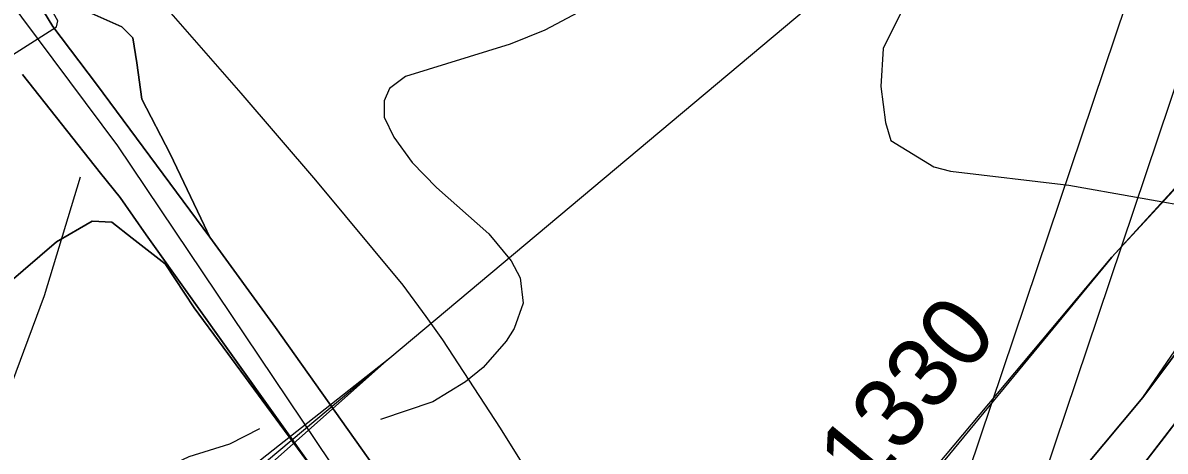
# Model space of a CAD drawing. Extents: x -662620 to -656370, y -1067090 to -1062990.
# Drawn here: x -658058.1 to -657749.1, y -1064286.8 to -1064170.9 of the extents above; entities that cross this region are included whole.
import ezdxf

# ---------------------------------------------------------------- set-up
doc = ezdxf.new("R2010")
doc.units = 0
for name, color, linetype in [('ELEK__VEDENÍ_VVN_-_NADZEMNÍ', 7, 'Continuous'), ('ORNÁ_PŮDA_-_STÁVAJÍCÍ', 7, 'Continuous'), ('OSTATNÍ_PLOCHA_-_STÁVAJÍCÍ', 7, 'Continuous'), ('PLYNOVOD_-_VTL', 7, 'Continuous'), ('Popis_-_Regionální_biokoridor_-_navržený', 7, 'Continuous'), ('Regionální_biokoridor_-_navržený', 7, 'Continuous'), ('SILNICE_II__TŘÍDY_A_III__TŘÍDY', 7, 'Continuous'), ('TRVALÝ_TRÁVNÍ_POROST_-_NAVRŽENÝ', 7, 'Continuous'), ('VODNÍ_PLOCHA_-_STÁVAJÍCÍ', 7, 'Continuous'), ('VODNÍ_TOK', 7, 'Continuous'), ('VRSTEVNICE_ZDŮRAZNĚNÁ', 7, 'Continuous'), ('VRSTEVNICE_ZÁKLADNÍ', 7, 'Continuous')]:
    doc.layers.add(name, color=color, linetype=linetype)

msp = doc.modelspace()

# ---------------------------------------------------------------- linework, layer by layer
at = {"layer": 'ELEK__VEDENÍ_VVN_-_NADZEMNÍ'}
for points in [[(-657501.18, -1063397.76), (-657575.37, -1063617.98), (-657646.41, -1063829.16), (-657705.66, -1064005.12), (-657777.71, -1064219.22), (-657851.64, -1064438.97), (-657928.77, -1064667.77)], [(-657958.87, -1064261.58), (-657769.87, -1064102.93), (-657691.74, -1063870.37), (-657620.56, -1063659.3), (-657545.8, -1063436.8)], [(-657638.56, -1063868.03), (-657695.93, -1064038.24), (-657767.3, -1064250.36), (-657840.13, -1064466.79), (-657909.7, -1064673.51)], [(-658238.99, -1064486.08), (-658170.95, -1064428.79), (-657958.87, -1064261.58)], [(-658228.09, -1064487.02), (-658165.82, -1064434.87), (-657958.87, -1064261.58)], [(-658216.97, -1064487.98), (-658160.59, -1064440.97), (-657958.87, -1064261.58)]]:
    msp.add_lwpolyline(points, dxfattribs=at)
at = {"layer": 'ORNÁ_PŮDA_-_STÁVAJÍCÍ'}
for p, q in [((-658031.36, -1064171.96), (-658042.69, -1064166.9)), ((-658028.33, -1064174.93), (-658031.36, -1064171.96)), ((-658027.26, -1064181.72), (-658028.33, -1064174.93)), ((-658025.95, -1064191.53), (-658027.26, -1064181.72)), ((-658018.25, -1064206.31), (-658025.95, -1064191.53)), ((-658009.06, -1064225.61), (-658018.25, -1064206.31)), ((-658048.99, -1064230.14), (-658039.34, -1064224.59)), ((-658039.34, -1064224.59), (-658034.05, -1064224.8)), ((-658034.05, -1064224.8), (-658028.53, -1064229.16)), ((-658007.5, -1064228.9), (-658009.06, -1064225.61)), ((-658028.53, -1064229.16), (-658019.62, -1064236.07)), ((-657989.8, -1064253.3), (-658007.5, -1064228.9)), ((-658062.54, -1064241.81), (-658048.99, -1064230.14)), ((-658019.62, -1064236.07), (-658011.75, -1064248.05)), ((-658011.75, -1064248.05), (-658003.91, -1064258.68)), ((-657961.2, -1064293.7), (-657989.8, -1064253.3)), ((-657740.2, -1064252.23), (-657755.14, -1064272.3)), ((-658003.91, -1064258.68), (-657995.64, -1064269.9)), ((-657995.64, -1064269.9), (-657979.08, -1064292.49)), ((-657755.14, -1064272.3), (-657771.15, -1064291.5))]:
    msp.add_line(p, q, dxfattribs=at)
for points in [[(-657740.2, -1064252.23), (-657755.14, -1064272.3), (-657771.15, -1064291.5), (-657778.64, -1064299.77), (-657788.71, -1064311.4), (-657858.53, -1064393.18), (-657875.79, -1064416.81), (-657877.08, -1064418.58), (-657878.85, -1064420.99), (-657878.85, -1064421), (-657878.85, -1064421.01), (-657894.6, -1064394.8), (-657942.7, -1064320), (-657961.2, -1064293.7), (-657989.8, -1064253.3), (-658007.5, -1064228.9), (-658009.06, -1064225.61), (-658018.25, -1064206.31), (-658025.95, -1064191.53), (-658027.26, -1064181.72), (-658028.33, -1064174.93), (-658031.36, -1064171.96), (-658042.69, -1064166.9)], [(-658062.54, -1064241.81), (-658048.99, -1064230.14), (-658039.34, -1064224.59), (-658034.05, -1064224.8), (-658028.53, -1064229.16), (-658019.62, -1064236.07), (-658011.75, -1064248.05), (-658003.91, -1064258.68), (-657995.64, -1064269.9), (-657979.08, -1064292.49)]]:
    msp.add_lwpolyline(points, dxfattribs=at)
at = {"layer": 'OSTATNÍ_PLOCHA_-_STÁVAJÍCÍ'}
for p, q in [((-658055.1, -1064163.5), (-658050.03, -1064171.87)), ((-658050.03, -1064171.87), (-658055.1, -1064163.5)), ((-658050.03, -1064171.87), (-658055.1, -1064163.5)), ((-658042.69, -1064166.9), (-658031.36, -1064171.96)), ((-658042.69, -1064166.9), (-658031.36, -1064171.96)), ((-658050.03, -1064171.87), (-658038.2, -1064187.5)), ((-658038.2, -1064187.5), (-658050.03, -1064171.87)), ((-658038.2, -1064187.5), (-658050.03, -1064171.87)), ((-658031.36, -1064171.96), (-658028.33, -1064174.93)), ((-658031.36, -1064171.96), (-658028.33, -1064174.93)), ((-658028.33, -1064174.93), (-658027.26, -1064181.72)), ((-658028.33, -1064174.93), (-658027.26, -1064181.72)), ((-658027.26, -1064181.72), (-658025.95, -1064191.53)), ((-658027.26, -1064181.72), (-658025.95, -1064191.53)), ((-658037.12, -1064211.53), (-658058.25, -1064184.89)), ((-658058.25, -1064184.89), (-658037.12, -1064211.53)), ((-658058.25, -1064184.89), (-658037.12, -1064211.53)), ((-658038.2, -1064187.5), (-658007.5, -1064228.9)), ((-658007.5, -1064228.9), (-658038.2, -1064187.5)), ((-658007.5, -1064228.9), (-658038.2, -1064187.5)), ((-658025.95, -1064191.53), (-658018.25, -1064206.31)), ((-658025.95, -1064191.53), (-658018.25, -1064206.31)), ((-658018.25, -1064206.31), (-658009.06, -1064225.61)), ((-658018.25, -1064206.31), (-658009.06, -1064225.61)), ((-658031.84, -1064218.19), (-658037.12, -1064211.53)), ((-658037.12, -1064211.53), (-658031.84, -1064218.19)), ((-658037.12, -1064211.53), (-658031.84, -1064218.19)), ((-658024.75, -1064228.23), (-658031.84, -1064218.19)), ((-658031.84, -1064218.19), (-658024.75, -1064228.23)), ((-658031.84, -1064218.19), (-658024.75, -1064228.23)), ((-658039.34, -1064224.59), (-658048.99, -1064230.14)), ((-658039.34, -1064224.59), (-658048.99, -1064230.14)), ((-658034.05, -1064224.8), (-658039.34, -1064224.59)), ((-658034.05, -1064224.8), (-658039.34, -1064224.59)), ((-658028.53, -1064229.16), (-658034.05, -1064224.8)), ((-658028.53, -1064229.16), (-658034.05, -1064224.8)), ((-658009.06, -1064225.61), (-658007.5, -1064228.9)), ((-658009.06, -1064225.61), (-658007.5, -1064228.9)), ((-658019.62, -1064236.07), (-658028.53, -1064229.16)), ((-658019.62, -1064236.07), (-658028.53, -1064229.16)), ((-657967.39, -1064308.71), (-658024.75, -1064228.23)), ((-658024.75, -1064228.23), (-657967.39, -1064308.71)), ((-658024.75, -1064228.23), (-657967.39, -1064308.71)), ((-658007.5, -1064228.9), (-657989.8, -1064253.3)), ((-658048.99, -1064230.14), (-658062.54, -1064241.81)), ((-658048.99, -1064230.14), (-658062.54, -1064241.81)), ((-658011.75, -1064248.05), (-658019.62, -1064236.07)), ((-658011.75, -1064248.05), (-658019.62, -1064236.07)), ((-658003.91, -1064258.68), (-658011.75, -1064248.05)), ((-658003.91, -1064258.68), (-658011.75, -1064248.05)), ((-657989.8, -1064253.3), (-657961.2, -1064293.7)), ((-657995.64, -1064269.9), (-658003.91, -1064258.68)), ((-657995.64, -1064269.9), (-658003.91, -1064258.68)), ((-657979.08, -1064292.49), (-657995.64, -1064269.9)), ((-657979.08, -1064292.49), (-657995.64, -1064269.9)), ((-657754.6, -1064289.86), (-657737.22, -1064267.25)), ((-657754.6, -1064289.86), (-657737.22, -1064267.25))]:
    msp.add_line(p, q, dxfattribs=at)
msp.add_lwpolyline([(-658020.73, -1064114.73), (-658034.44, -1064128.41), (-658043.25, -1064134.71), (-658046.66, -1064138.57), (-658051.24, -1064145.25), (-658052.18, -1064150.27), (-658042.69, -1064166.9), (-658031.36, -1064171.96), (-658028.33, -1064174.93), (-658027.26, -1064181.72), (-658025.95, -1064191.53), (-658018.25, -1064206.31), (-658009.06, -1064225.61), (-658007.5, -1064228.9), (-658038.2, -1064187.5), (-658050.03, -1064171.87), (-658055.1, -1064163.5), (-658057.6, -1064158), (-658058, -1064151.1), (-658055.6, -1064141.8), (-658052.8, -1064138.1), (-658047.58, -1064133.98), (-658036.4, -1064125.6)], close=True, dxfattribs=at)
msp.add_lwpolyline([(-658020.73, -1064114.73), (-658034.44, -1064128.41), (-658043.25, -1064134.71), (-658046.66, -1064138.57), (-658051.24, -1064145.25), (-658052.18, -1064150.27), (-658042.69, -1064166.9), (-658031.36, -1064171.96), (-658028.33, -1064174.93), (-658027.26, -1064181.72), (-658025.95, -1064191.53), (-658018.25, -1064206.31), (-658009.06, -1064225.61), (-658007.5, -1064228.9), (-658038.2, -1064187.5), (-658050.03, -1064171.87), (-658055.1, -1064163.5), (-658057.6, -1064158), (-658058, -1064151.1), (-658055.6, -1064141.8), (-658052.8, -1064138.1), (-658047.58, -1064133.98), (-658036.4, -1064125.6)], close=True, dxfattribs=at)
for points in [[(-658079.5, -1064166), (-658052.8, -1064138.1), (-658055.6, -1064141.8), (-658058, -1064151.1), (-658057.6, -1064158), (-658055.1, -1064163.5), (-658050.03, -1064171.87), (-658038.2, -1064187.5), (-658007.5, -1064228.9), (-657989.8, -1064253.3), (-657961.2, -1064293.7), (-657942.7, -1064320), (-657894.6, -1064394.8), (-657878.85, -1064421.01), (-657890.37, -1064430.33), (-657905.95, -1064408.7), (-657946.47, -1064341.33), (-657967.39, -1064308.71), (-658024.75, -1064228.23), (-658031.84, -1064218.19), (-658037.12, -1064211.53), (-658058.25, -1064184.89)], [(-658058.25, -1064184.89), (-658037.12, -1064211.53), (-658031.84, -1064218.19), (-658024.75, -1064228.23), (-657967.39, -1064308.71), (-657946.47, -1064341.33), (-657905.95, -1064408.7), (-657931.33, -1064366.5), (-657933.32, -1064363.41), (-657946.49, -1064341.35), (-657958.48, -1064324.59), (-657967.41, -1064308.73), (-657979.08, -1064292.49), (-657995.64, -1064269.9), (-658003.91, -1064258.68), (-658011.75, -1064248.05), (-658019.62, -1064236.07), (-658028.53, -1064229.16), (-658034.05, -1064224.8), (-658039.34, -1064224.59), (-658048.99, -1064230.14), (-658062.54, -1064241.81)], [(-658058.25, -1064184.89), (-658037.12, -1064211.53), (-658031.84, -1064218.19), (-658024.75, -1064228.23), (-657967.39, -1064308.71), (-657946.47, -1064341.33), (-657905.95, -1064408.7), (-657931.33, -1064366.5), (-657933.32, -1064363.41), (-657946.49, -1064341.35), (-657958.48, -1064324.59), (-657967.41, -1064308.73), (-657979.08, -1064292.49), (-657995.64, -1064269.9), (-658003.91, -1064258.68), (-658011.75, -1064248.05), (-658019.62, -1064236.07), (-658028.53, -1064229.16), (-658034.05, -1064224.8), (-658039.34, -1064224.59), (-658048.99, -1064230.14), (-658062.54, -1064241.81)], [(-657742.18, -1064287.21), (-657792.23, -1064346.79), (-657824.91, -1064383.94), (-657845.94, -1064409.75), (-657848.91, -1064414.39), (-657850.07, -1064418.38), (-657850.29, -1064424.74), (-657848.03, -1064435.99), (-657845.73, -1064445.51), (-657845.28, -1064467.47), (-657831.11, -1064490.69), (-657853.88, -1064453.56), (-657871.97, -1064429.55), (-657867.84, -1064428.39), (-657858.67, -1064419.71), (-657843.86, -1064400.53), (-657820.84, -1064371.12), (-657798.26, -1064341.22), (-657779.8, -1064317.89), (-657754.6, -1064289.86), (-657737.22, -1064267.25)], [(-657742.18, -1064287.21), (-657792.23, -1064346.79), (-657824.91, -1064383.94), (-657845.94, -1064409.75), (-657848.91, -1064414.39), (-657850.07, -1064418.38), (-657850.29, -1064424.74), (-657848.03, -1064435.99), (-657845.73, -1064445.51), (-657845.28, -1064467.47), (-657831.11, -1064490.69), (-657853.88, -1064453.56), (-657871.97, -1064429.55), (-657867.84, -1064428.39), (-657858.67, -1064419.71), (-657843.86, -1064400.53), (-657820.84, -1064371.12), (-657798.26, -1064341.22), (-657779.8, -1064317.89), (-657754.6, -1064289.86), (-657737.22, -1064267.25)]]:
    msp.add_lwpolyline(points, dxfattribs=at)
at = {"layer": 'PLYNOVOD_-_VTL'}
msp.add_lwpolyline([(-657857.93, -1064393.74), (-657858.04, -1064393.63), (-657859.4, -1064391.59), (-657859.62, -1064391.24), (-657867.45, -1064378.86), (-657879.76, -1064359.26), (-657901.3, -1064324.76), (-657928.91, -1064280.54), (-657944.46, -1064256.64), (-657949.04, -1064250.39), (-657955.25, -1064241.91), (-657978.82, -1064213.43), (-657999.05, -1064189.93), (-658034.42, -1064149.46), (-658037.73, -1064145.97)], dxfattribs=at)
at = {"layer": 'Regionální_biokoridor_-_navržený'}
for points in [[(-658027.53, -1064610.46), (-657942.38, -1064467.22), (-657916.14, -1064416.03), (-657905.53, -1064404.96), (-657892.79, -1064390.24), (-657853.49, -1064341.68), (-657763.52, -1064234.27), (-657681.49, -1064144.28)], [(-657748.75, -1064282.25), (-657754.6, -1064289.86)]]:
    msp.add_lwpolyline(points, dxfattribs=at)
at = {"layer": 'SILNICE_II__TŘÍDY_A_III__TŘÍDY'}
msp.add_lwpolyline([(-658555.07, -1063074.05), (-658540.5, -1063108.4), (-658397.92, -1063563.2), (-658298.44, -1064021.1), (-658133.44, -1064101.46), (-658076.09, -1064145.83), (-658032.54, -1064204.21), (-657875.16, -1064438.43), (-657747.41, -1064633.76), (-657735.37, -1064671.72), (-657740.93, -1064805.95), (-657767.12, -1064860.62), (-657773.05, -1064962.28), (-657761.64, -1065052.54)], dxfattribs=at)
at = {"layer": 'TRVALÝ_TRÁVNÍ_POROST_-_NAVRŽENÝ'}
msp.add_lwpolyline([(-657894.6, -1064394.8), (-657878.85, -1064421.01), (-657858.52, -1064393.19), (-657819.33, -1064346.97), (-657788.7, -1064311.4), (-657771.15, -1064291.51), (-657755.14, -1064272.3), (-657737.83, -1064247.06), (-657722.04, -1064222.3), (-657715.73, -1064213.87), (-657696.34, -1064190.21), (-657689.84, -1064182.73), (-657685.13, -1064176.58), (-657681.99, -1064170.87), (-657679.83, -1064162.67), (-657680.02, -1064154.96), (-657678.44, -1064145.52), (-657679.2, -1064143.02), (-657763.52, -1064234.27), (-657886.01, -1064382.91)], close=True, dxfattribs=at)
at = {"layer": 'VODNÍ_PLOCHA_-_STÁVAJÍCÍ'}
for p, q in [((-657755.14, -1064272.3), (-657740.19, -1064252.23)), ((-657737.22, -1064267.25), (-657754.6, -1064289.86)), ((-657771.15, -1064291.51), (-657755.14, -1064272.3))]:
    msp.add_line(p, q, dxfattribs=at)
msp.add_lwpolyline([(-657737.22, -1064267.25), (-657754.6, -1064289.86), (-657779.8, -1064317.89), (-657798.26, -1064341.22), (-657820.84, -1064371.12), (-657843.86, -1064400.53), (-657858.67, -1064419.71), (-657867.84, -1064428.39), (-657871.97, -1064429.55), (-657874.4, -1064428.64), (-657878.15, -1064423.8), (-657878.85, -1064421.01), (-657858.52, -1064393.19), (-657788.7, -1064311.4), (-657778.64, -1064299.78), (-657771.15, -1064291.51), (-657755.14, -1064272.3), (-657740.19, -1064252.23)], dxfattribs=at)
at = {"layer": 'VODNÍ_TOK'}
msp.add_lwpolyline([(-658371.63, -1064708.56), (-658321.9, -1064694.15), (-658233.3, -1064662.28), (-658197.48, -1064644.73), (-658137.23, -1064611.24), (-658122.47, -1064596.26), (-658118.84, -1064575.84), (-658086.55, -1064303.71), (-658065.17, -1064185.66), (-658061.88, -1064180.22), (-658049, -1064171.93), (-658048.64, -1064170.31), (-658055.92, -1064157.36), (-658054.76, -1064144.61), (-658045.5, -1064134.18), (-657802.8, -1063960.93), (-657781.37, -1063956.88), (-657771.52, -1063959.19), (-657639.91, -1064012.5)], dxfattribs=at)
at = {"layer": 'VRSTEVNICE_ZDŮRAZNĚNÁ'}
for points in [[(-657907.89, -1064168.12), (-657916.9, -1064172.84), (-657926.33, -1064176.7), (-657954.63, -1064185.41), (-657958.92, -1064188.7), (-657960.35, -1064191.99), (-657960.35, -1064196.42), (-657957.78, -1064201.85), (-657952.77, -1064208.71), (-657946.2, -1064215.43), (-657932.05, -1064228.01), (-657926.04, -1064235.3), (-657923.61, -1064239.87), (-657922.76, -1064246.73), (-657925.19, -1064253.59), (-657927.33, -1064257.02), (-657933.62, -1064264.17), (-657938.34, -1064268.03), (-657947.2, -1064273.46), (-657961.4, -1064278.26)], [(-657994.14, -1064280.72), (-658002.23, -1064284.94), (-658013.23, -1064288.33), (-658020.09, -1064291.61), (-658026.81, -1064296.47), (-658029.53, -1064299.19), (-658033.53, -1064305.05), (-658036.25, -1064313.34), (-658037.25, -1064320.77), (-658036.67, -1064335.64), (-658031.53, -1064354.22), (-658024.53, -1064369.08), (-658015.38, -1064380.09), (-658007.52, -1064386.66), (-657996.37, -1064392.52), (-657981.79, -1064396.67), (-657964.64, -1064402.67), (-657954.35, -1064408.25), (-657947.77, -1064413.11), (-657942.77, -1064420.54), (-657937.91, -1064435.4), (-657934.62, -1064442.84), (-657920.89, -1064464.95)]]:
    msp.add_lwpolyline(points, dxfattribs=at)
at = {"layer": 'VRSTEVNICE_ZÁKLADNÍ'}
for points in [[(-657820.13, -1064167.26), (-657825.42, -1064177.84), (-657825.99, -1064188.13), (-657824.71, -1064197.85), (-657823.28, -1064202.71), (-657811.7, -1064209.86), (-657807.12, -1064211), (-657775.11, -1064214.86), (-657738.52, -1064221.29)], [(-657820.13, -1064167.26), (-657825.42, -1064177.84), (-657825.99, -1064188.13), (-657824.71, -1064197.85), (-657823.28, -1064202.71), (-657811.7, -1064209.86), (-657807.12, -1064211), (-657775.11, -1064214.86), (-657738.52, -1064221.29)], [(-658042.64, -1064212.63), (-658052.4, -1064244.73), (-658064.55, -1064277.32), (-658070.98, -1064290.9), (-658089.85, -1064319.77), (-658095.42, -1064329.63), (-658099.71, -1064339.64), (-658104.42, -1064355.36), (-658106.85, -1064372.51), (-658107.28, -1064383.95), (-658105.71, -1064446.84), (-658108, -1064491.15), (-658107.14, -1064501.15), (-658104.28, -1064519.16), (-658104.14, -1064530.6), (-658105.85, -1064540.89), (-658107.57, -1064546.61), (-658112.14, -1064556.61), (-658119.86, -1064567.33), (-658126.29, -1064574.33)], [(-658042.64, -1064212.63), (-658052.4, -1064244.73), (-658064.55, -1064277.32), (-658070.98, -1064290.9), (-658089.85, -1064319.77), (-658095.42, -1064329.63), (-658099.71, -1064339.64), (-658104.42, -1064355.36), (-658106.85, -1064372.51), (-658107.28, -1064383.95), (-658105.71, -1064446.84), (-658108, -1064491.15), (-658107.14, -1064501.15), (-658104.28, -1064519.16), (-658104.14, -1064530.6), (-658105.85, -1064540.89), (-658107.57, -1064546.61), (-658112.14, -1064556.61), (-658119.86, -1064567.33), (-658126.29, -1064574.33)]]:
    msp.add_lwpolyline(points, dxfattribs=at)

# ---------------------------------------------------------------- texts
at = {"layer": 'Popis_-_Regionální_biokoridor_-_navržený'}
msp.add_text('RBK 1330', height=19, rotation=50.4385, dxfattribs=at).set_placement((-657867.68, -1064344.47))

doc.saveas('drawing.dxf')
